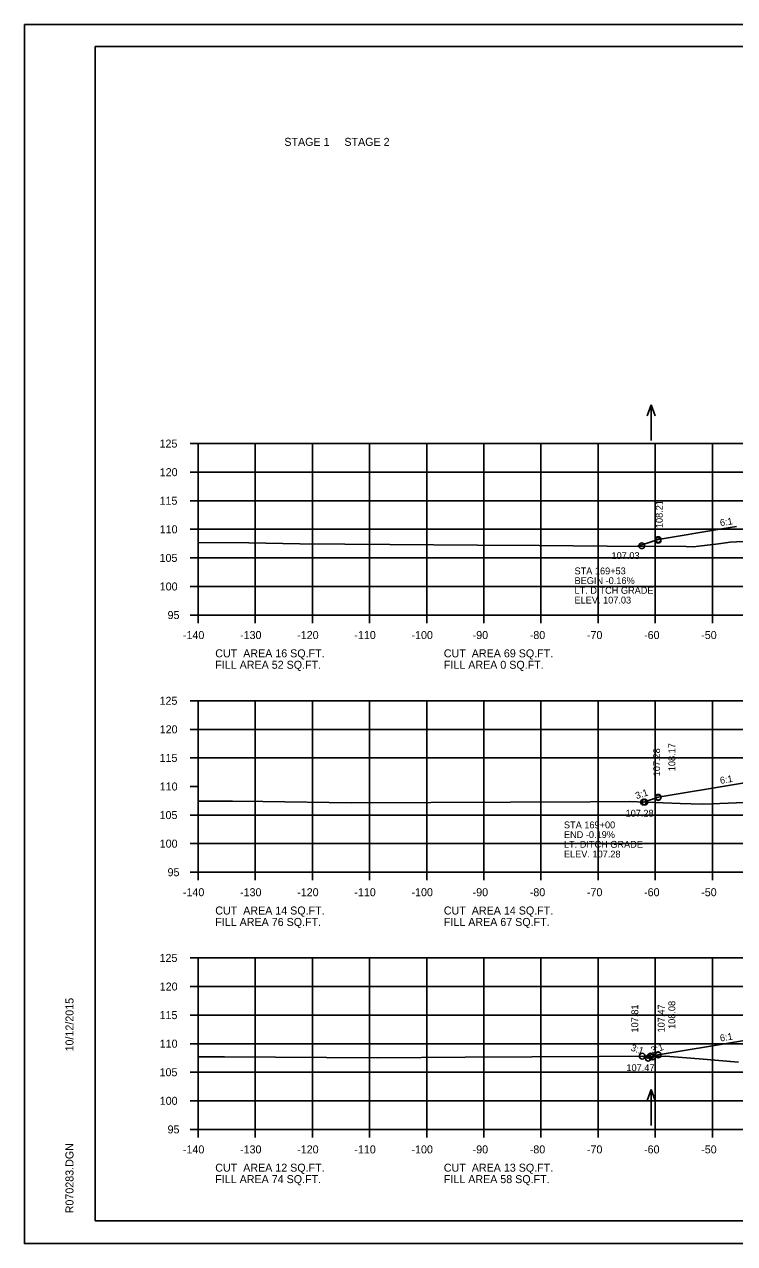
# Model space of a CAD drawing. Extents: x 1175611 to 1176402, y -433344 to -416213.
# Drawn here: x 1175610.6 to 1175734.9, y -427796.7 to -427583.4 of the extents above; entities that cross this region are included whole.
import ezdxf

# ---------------------------------------------------------------- set-up
doc = ezdxf.new("R2010")
doc.units = 0
for name, color, linetype in [('Default', 7, 'Continuous'), ('R_Axis', 7, 'Continuous'), ('R_Axis Annot', 7, 'Continuous'), ('R_Border', 7, 'Continuous'), ('R_Exist Surface', 7, 'Continuous'), ('R_Fin Surface', 7, 'Continuous'), ('R_Grid', 7, 'Continuous'), ('R_No Plot', 7, 'Continuous'), ('R_Water Annot', 7, 'Continuous'), ('R_Xsect Elev', 7, 'Continuous'), ('R_Xsect Slope', 7, 'Continuous')]:
    doc.layers.add(name, color=color, linetype=linetype)

msp = doc.modelspace()

# ---------------------------------------------------------------- linework, layer by layer
at = {"layer": 'R_Axis'}
for p, q in [((1175639.57, -427656.76), (1175640.97, -427656.76)), ((1175640.97, -427686.76), (1175640.97, -427656.76)), ((1175639.57, -427661.76), (1175640.97, -427661.76)), ((1175639.57, -427666.76), (1175640.97, -427666.76)), ((1175639.57, -427671.76), (1175640.97, -427671.76)), ((1175639.57, -427676.76), (1175640.97, -427676.76)), ((1175639.57, -427681.76), (1175640.97, -427681.76)), ((1175639.57, -427686.76), (1175640.97, -427686.76)), ((1175640.97, -427686.76), (1175920.97, -427686.76)), ((1175640.97, -427688.16), (1175640.97, -427686.76)), ((1175650.97, -427688.16), (1175650.97, -427686.76)), ((1175660.97, -427688.16), (1175660.97, -427686.76)), ((1175670.97, -427688.16), (1175670.97, -427686.76)), ((1175680.97, -427688.16), (1175680.97, -427686.76)), ((1175690.97, -427688.16), (1175690.97, -427686.76)), ((1175700.97, -427688.16), (1175700.97, -427686.76)), ((1175710.97, -427688.16), (1175710.97, -427686.76)), ((1175720.97, -427688.16), (1175720.97, -427686.76)), ((1175730.97, -427688.16), (1175730.97, -427686.76)), ((1175639.57, -427701.76), (1175640.97, -427701.76)), ((1175640.97, -427731.76), (1175640.97, -427701.76)), ((1175639.57, -427706.76), (1175640.97, -427706.76)), ((1175639.57, -427711.76), (1175640.97, -427711.76)), ((1175639.57, -427716.76), (1175640.97, -427716.76)), ((1175639.57, -427721.76), (1175640.97, -427721.76)), ((1175639.57, -427726.76), (1175640.97, -427726.76)), ((1175639.57, -427731.76), (1175640.97, -427731.76)), ((1175640.97, -427731.76), (1175920.97, -427731.76)), ((1175640.97, -427733.16), (1175640.97, -427731.76)), ((1175650.97, -427733.16), (1175650.97, -427731.76)), ((1175660.97, -427733.16), (1175660.97, -427731.76)), ((1175670.97, -427733.16), (1175670.97, -427731.76)), ((1175680.97, -427733.16), (1175680.97, -427731.76)), ((1175690.97, -427733.16), (1175690.97, -427731.76)), ((1175700.97, -427733.16), (1175700.97, -427731.76)), ((1175710.97, -427733.16), (1175710.97, -427731.76)), ((1175720.97, -427733.16), (1175720.97, -427731.76)), ((1175730.97, -427733.16), (1175730.97, -427731.76)), ((1175639.57, -427746.76), (1175640.97, -427746.76)), ((1175640.97, -427776.76), (1175640.97, -427746.76)), ((1175639.57, -427751.76), (1175640.97, -427751.76)), ((1175639.57, -427756.76), (1175640.97, -427756.76)), ((1175639.57, -427761.76), (1175640.97, -427761.76)), ((1175639.57, -427766.76), (1175640.97, -427766.76)), ((1175639.57, -427771.76), (1175640.97, -427771.76)), ((1175639.57, -427776.76), (1175640.97, -427776.76)), ((1175640.97, -427776.76), (1175920.97, -427776.76)), ((1175640.97, -427778.16), (1175640.97, -427776.76)), ((1175650.97, -427778.16), (1175650.97, -427776.76)), ((1175660.97, -427778.16), (1175660.97, -427776.76)), ((1175670.97, -427778.16), (1175670.97, -427776.76)), ((1175680.97, -427778.16), (1175680.97, -427776.76)), ((1175690.97, -427778.16), (1175690.97, -427776.76)), ((1175700.97, -427778.16), (1175700.97, -427776.76)), ((1175710.97, -427778.16), (1175710.97, -427776.76)), ((1175720.97, -427778.16), (1175720.97, -427776.76)), ((1175730.97, -427778.16), (1175730.97, -427776.76))]:
    msp.add_line(p, q, dxfattribs=at)
at = {"layer": 'R_Border'}
for p, q in [((1175622.97, -427587.3), (1175939.15, -427587.3)), ((1175622.97, -427792.76), (1175622.97, -427587.3)), ((1175622.97, -427792.76), (1175622.97, -427792.76)), ((1175939.15, -427792.76), (1175622.97, -427792.76))]:
    msp.add_line(p, q, dxfattribs=at)
at = {"layer": 'R_Exist Surface'}
for points in [[(1175640.97, -427674.09), (1175649.87, -427674.1), (1175658.74, -427674.3), (1175674.54, -427674.43), (1175689.85, -427674.51), (1175700.65, -427674.57), (1175712.53, -427674.69), (1175726.37, -427674.79), (1175727.63, -427674.8), (1175728.61, -427674.69), (1175732.02, -427674.28), (1175734.05, -427674), (1175738.59, -427673.78)], [(1175640.97, -427719.32), (1175647.01, -427719.34), (1175652.28, -427719.4), (1175667.77, -427719.62), (1175709.58, -427719.42), (1175716.43, -427719.38), (1175725.3, -427719.73), (1175729.15, -427719.88), (1175730.85, -427719.81), (1175740.87, -427719.36)], [(1175640.97, -427764.07), (1175642.42, -427764.08), (1175643.57, -427764.08), (1175645.6, -427764.09), (1175672.36, -427764.26), (1175687.7, -427764.14), (1175722.75, -427763.92), (1175728.67, -427764.42), (1175735.56, -427764.98)]]:
    msp.add_lwpolyline(points, dxfattribs=at)
at = {"layer": 'R_Fin Surface'}
for points in [[(1175717.94, -427674.73), (1175720.8, -427673.78), (1175721.47, -427673.55), (1175732.63, -427671.69), (1175735.2, -427671.26)], [(1175718.92, -427719.48), (1175718.94, -427719.48), (1175721.47, -427718.64), (1175735.2, -427716.35), (1175743.47, -427714.97), (1175749.47, -427714.73), (1175751.47, -427714.69), (1175780.97, -427714.1), (1175810.47, -427714.69), (1175812.47, -427714.73), (1175818.47, -427714.97), (1175823.75, -427716.29), (1175841, -427720.29)], [(1175718.69, -427763.95), (1175719.73, -427764.3), (1175721.47, -427763.72), (1175735.2, -427761.43), (1175743.47, -427760.05), (1175749.47, -427759.81), (1175751.47, -427759.77), (1175780.97, -427759.18), (1175810.47, -427759.77), (1175812.47, -427759.81), (1175818.47, -427760.05), (1175823.75, -427761.37), (1175840.97, -427765.36), (1175841.7, -427765.14)]]:
    msp.add_lwpolyline(points, dxfattribs=at)
at = {"layer": 'R_Grid'}
for p, q in [((1175640.97, -427656.76), (1175920.97, -427656.76)), ((1175640.97, -427686.76), (1175640.97, -427656.76)), ((1175650.97, -427686.76), (1175650.97, -427656.76)), ((1175660.97, -427686.76), (1175660.97, -427656.76)), ((1175670.97, -427686.76), (1175670.97, -427656.76)), ((1175680.97, -427686.76), (1175680.97, -427656.76)), ((1175690.97, -427686.76), (1175690.97, -427656.76)), ((1175700.97, -427686.76), (1175700.97, -427656.76)), ((1175710.97, -427686.76), (1175710.97, -427656.76)), ((1175720.97, -427686.76), (1175720.97, -427656.76)), ((1175730.97, -427686.76), (1175730.97, -427656.76)), ((1175640.97, -427661.76), (1175920.97, -427661.76)), ((1175640.97, -427666.76), (1175920.97, -427666.76)), ((1175640.97, -427671.76), (1175920.97, -427671.76)), ((1175640.97, -427676.76), (1175920.97, -427676.76)), ((1175640.97, -427681.76), (1175920.97, -427681.76)), ((1175640.97, -427686.76), (1175920.97, -427686.76)), ((1175640.97, -427701.76), (1175920.97, -427701.76)), ((1175640.97, -427731.76), (1175640.97, -427701.76)), ((1175650.97, -427731.76), (1175650.97, -427701.76)), ((1175660.97, -427731.76), (1175660.97, -427701.76)), ((1175670.97, -427731.76), (1175670.97, -427701.76)), ((1175680.97, -427731.76), (1175680.97, -427701.76)), ((1175690.97, -427731.76), (1175690.97, -427701.76)), ((1175700.97, -427731.76), (1175700.97, -427701.76)), ((1175710.97, -427731.76), (1175710.97, -427701.76)), ((1175720.97, -427731.76), (1175720.97, -427701.76)), ((1175730.97, -427731.76), (1175730.97, -427701.76)), ((1175640.97, -427706.76), (1175920.97, -427706.76)), ((1175640.97, -427711.76), (1175920.97, -427711.76)), ((1175640.97, -427721.76), (1175920.97, -427721.76)), ((1175640.97, -427726.76), (1175920.97, -427726.76)), ((1175640.97, -427731.76), (1175920.97, -427731.76)), ((1175640.97, -427746.76), (1175920.97, -427746.76)), ((1175640.97, -427776.76), (1175640.97, -427746.76)), ((1175650.97, -427776.76), (1175650.97, -427746.76)), ((1175660.97, -427776.76), (1175660.97, -427746.76)), ((1175670.97, -427776.76), (1175670.97, -427746.76)), ((1175680.97, -427776.76), (1175680.97, -427746.76)), ((1175690.97, -427776.76), (1175690.97, -427746.76)), ((1175700.97, -427776.76), (1175700.97, -427746.76)), ((1175710.97, -427776.76), (1175710.97, -427746.76)), ((1175720.97, -427776.76), (1175720.97, -427746.76)), ((1175730.97, -427776.76), (1175730.97, -427746.76)), ((1175640.97, -427751.76), (1175920.97, -427751.76)), ((1175640.97, -427756.76), (1175920.97, -427756.76)), ((1175640.97, -427761.76), (1175920.97, -427761.76)), ((1175640.97, -427766.76), (1175920.97, -427766.76)), ((1175640.97, -427771.76), (1175920.97, -427771.76)), ((1175640.97, -427776.76), (1175920.97, -427776.76))]:
    msp.add_line(p, q, dxfattribs=at)
at = {"layer": 'R_No Plot'}
for p, q in [((1175610.57, -427583.41), (1175943.91, -427583.41)), ((1175610.57, -427796.74), (1175943.91, -427796.74))]:
    msp.add_line(p, q, dxfattribs=at)
msp.add_lwpolyline([(1175610.57, -427583.41), (1175943.91, -427583.41), (1175943.91, -427796.75), (1175610.57, -427796.75)], close=True, dxfattribs=at)
for centre in [(1175721.47, -427673.55), (1175721.47, -427673.69), (1175718.61, -427674.64), (1175721.47, -427718.64), (1175721.47, -427718.71), (1175718.92, -427719.48), (1175718.92, -427719.48), (1175718.94, -427719.48), (1175718.94, -427719.48), (1175718.94, -427719.48), (1175719.14, -427719.49), (1175721.47, -427763.72), (1175718.69, -427763.95), (1175718.69, -427763.95), (1175719.73, -427764.3), (1175720.13, -427763.94), (1175720.5, -427764.06), (1175721.47, -427763.74)]:
    msp.add_circle(centre, 0.5, dxfattribs=at)
at = {"layer": 'R_Water Annot'}
for p, q in [((1175720.24, -427649.96), (1175719.54, -427651.88)), ((1175720.24, -427656.24), (1175720.24, -427649.96)), ((1175720.24, -427649.96), (1175720.94, -427651.88)), ((1175720.24, -427769.77), (1175719.54, -427771.7)), ((1175720.24, -427776.06), (1175720.24, -427769.77)), ((1175720.24, -427769.77), (1175720.94, -427771.7))]:
    msp.add_line(p, q, dxfattribs=at)

# ---------------------------------------------------------------- texts
at = {"layer": 'Default'}
for s, p in [('STAGE 1     STAGE 2', (1175656.06, -427604.66)), ('CUT  AREA 16 SQ.FT.', (1175643.97, -427694.16)), ('CUT  AREA 69 SQ.FT.', (1175683.97, -427694.16)), ('FILL AREA 52 SQ.FT.', (1175643.97, -427696.16)), ('FILL AREA 0 SQ.FT.', (1175683.97, -427696.16)), ('CUT  AREA 14 SQ.FT.', (1175643.97, -427739.16)), ('FILL AREA 76 SQ.FT.', (1175643.97, -427741.16)), ('CUT  AREA 14 SQ.FT.', (1175683.97, -427739.16)), ('FILL AREA 67 SQ.FT.', (1175683.97, -427741.16)), ('CUT  AREA 12 SQ.FT.', (1175643.97, -427784.16)), ('CUT  AREA 13 SQ.FT.', (1175683.97, -427784.16)), ('FILL AREA 74 SQ.FT.', (1175643.97, -427786.16)), ('FILL AREA 58 SQ.FT.', (1175683.97, -427786.16))]:
    msp.add_text(s, height=1.4, dxfattribs=at).set_placement(p)
at = {"layer": 'R_Axis Annot'}
for s, p in [('125', (1175634.22, -427657.46)), ('120', (1175634.25, -427662.46)), ('115', (1175634.22, -427667.46)), ('110', (1175634.25, -427672.46)), ('105', (1175634.22, -427677.46)), ('100', (1175634.25, -427682.46)), ('95', (1175635.62, -427687.46)), ('-140', (1175638.31, -427690.96)), ('-130', (1175648.31, -427690.96)), ('-120', (1175658.31, -427690.96)), ('-110', (1175668.31, -427690.96)), ('-100', (1175678.31, -427690.96)), ('-90', (1175689.01, -427690.96)), ('-80', (1175699.01, -427690.96)), ('-70', (1175709.01, -427690.96)), ('-60', (1175719.01, -427690.96)), ('-50', (1175729.01, -427690.96)), ('125', (1175634.22, -427702.46)), ('120', (1175634.25, -427707.46)), ('115', (1175634.22, -427712.46)), ('110', (1175634.25, -427717.46)), ('105', (1175634.22, -427722.46)), ('100', (1175634.25, -427727.46)), ('95', (1175635.62, -427732.46)), ('-140', (1175638.31, -427735.96)), ('-130', (1175648.31, -427735.96)), ('-120', (1175658.31, -427735.96)), ('-110', (1175668.31, -427735.96)), ('-100', (1175678.31, -427735.96)), ('-90', (1175689.01, -427735.96)), ('-80', (1175699.01, -427735.96)), ('-70', (1175709.01, -427735.96)), ('-60', (1175719.01, -427735.96)), ('-50', (1175729.01, -427735.96)), ('125', (1175634.22, -427747.46)), ('120', (1175634.25, -427752.46)), ('115', (1175634.22, -427757.46)), ('110', (1175634.25, -427762.46)), ('105', (1175634.22, -427767.46)), ('100', (1175634.25, -427772.46)), ('95', (1175635.62, -427777.46)), ('-140', (1175638.31, -427780.96)), ('-130', (1175648.31, -427780.96)), ('-120', (1175658.31, -427780.96)), ('-110', (1175668.31, -427780.96)), ('-100', (1175678.31, -427780.96)), ('-90', (1175689.01, -427780.96)), ('-80', (1175699.01, -427780.96)), ('-70', (1175709.01, -427780.96)), ('-60', (1175719.01, -427780.96)), ('-50', (1175729.01, -427780.96))]:
    msp.add_text(s, height=1.4, dxfattribs=at).set_placement(p)
at = {"layer": 'R_Border'}
for s, p in [('10/12/2015', (1175619.16, -427763.12)), ('R070283.DGN', (1175619.16, -427791.44))]:
    msp.add_text(s, height=1.4, rotation=90, dxfattribs=at).set_placement(p)
at = {"layer": 'R_Water Annot'}
for s, p in [('STA 169+53', (1175706.84, -427679.64)), ('BEGIN -0.16%', (1175706.84, -427681.34)), ('LT. DITCH GRADE', (1175706.84, -427683.04)), ('ELEV. 107.03', (1175706.84, -427684.74)), ('STA 169+00', (1175704.99, -427724.08)), ('END -0.19%', (1175704.99, -427725.78)), ('LT. DITCH GRADE', (1175704.99, -427727.48)), ('ELEV. 107.28', (1175704.99, -427729.18))]:
    msp.add_text(s, height=1.2, dxfattribs=at).set_placement(p)
at = {"layer": 'R_Xsect Elev'}
for s, p in [('108.21', (1175722.27, -427671.55)), ('108.17', (1175724.47, -427714.09)), ('107.28', (1175721.81, -427714.98)), ('108.08', (1175724.47, -427759.18)), ('107.81', (1175717.99, -427759.81)), ('107.47', (1175722.61, -427759.8))]:
    msp.add_text(s, height=1.2, rotation=90, dxfattribs=at).set_placement(p)
for s, p in [('107.03', (1175713.31, -427676.96)), ('107.28', (1175715.77, -427722.04)), ('107.47', (1175715.93, -427766.57))]:
    msp.add_text(s, height=1.2, dxfattribs=at).set_placement(p)
at = {"layer": 'R_Xsect Slope'}
for s, rotation, p in [('6:1', 9.4623, (1175732.39, -427671.23)), ('6:1', 9.4623, (1175732.39, -427716.31)), ('3:1', 18.4349, (1175717.71, -427718.99)), ('6:1', 9.4623, (1175732.39, -427761.39)), ('3:1', 341.5651, (1175716.6, -427762.95)), ('3:1', 18.4349, (1175720.44, -427763.53))]:
    msp.add_text(s, height=1.2, rotation=rotation, dxfattribs=at).set_placement(p)

doc.saveas('drawing.dxf')
